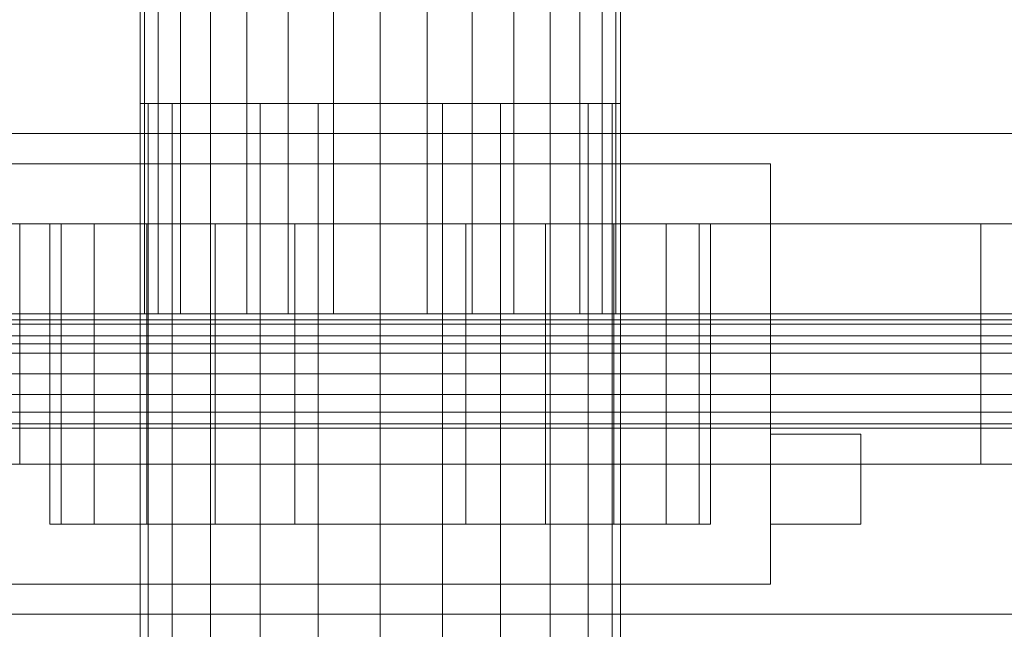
# Model space of a CAD drawing. Header units: millimetres. Extents: x -4738 to 65662, y -68080 to 6847.
# Tile 1039 of 1056: x 59951 to 60115, y -16728 to -16626. Entities that reach past the tile are written whole.
import ezdxf

# ---------------------------------------------------------------- set-up
doc = ezdxf.new("R2010")
doc.units = ezdxf.units.MM
doc.layers.add('superior_secador', color=7, linetype='Continuous', lineweight=0)

msp = doc.modelspace()

# ---------------------------------------------------------------- linework, layer by layer
at = {"layer": 'superior_secador'}
for p, q in [((59971.134, -16520), (59971.134, -16675)), ((59971.902, -16520), (59971.902, -16675)), ((59974.179, -16520), (59974.179, -16675)), ((59977.875, -16520), (59977.875, -16675)), ((59982.85, -16520), (59982.85, -16675)), ((59988.911, -16520), (59988.911, -16675)), ((59995.827, -16520), (59995.827, -16675)), ((60003.33, -16520), (60003.33, -16675)), ((60011.134, -16520), (60011.134, -16675)), ((60018.937, -16520), (60018.937, -16675)), ((60026.441, -16520), (60026.441, -16675)), ((60033.357, -16520), (60033.357, -16675)), ((60039.418, -16520), (60039.418, -16675)), ((60044.393, -16520), (60044.393, -16675)), ((60048.089, -16520), (60048.089, -16675)), ((60050.365, -16520), (60050.365, -16675)), ((60051.134, -16675), (60051.134, -16520)), ((59971.134, -16570), (59971.134, -16675)), ((59971.902, -16570), (59971.902, -16675)), ((59974.179, -16570), (59974.179, -16675)), ((59977.875, -16570), (59977.875, -16675)), ((59982.85, -16570), (59982.85, -16675)), ((59988.911, -16570), (59988.911, -16675)), ((59995.827, -16570), (59995.827, -16675)), ((60003.33, -16570), (60003.33, -16675)), ((60011.134, -16570), (60011.134, -16675)), ((60018.937, -16570), (60018.937, -16675)), ((60026.441, -16570), (60026.441, -16675)), ((60033.357, -16570), (60033.357, -16675)), ((60039.418, -16570), (60039.418, -16675)), ((60044.393, -16570), (60044.393, -16675)), ((60048.089, -16570), (60048.089, -16675)), ((60050.365, -16570), (60050.365, -16675)), ((60051.134, -16675), (60051.134, -16570)), ((59972.497, -16640), (59971.134, -16640)), ((59971.134, -16640), (59971.134, -19360)), ((59976.493, -16640), (59972.497, -16640)), ((59972.497, -16640), (59972.497, -19360)), ((59982.85, -16640), (59976.493, -16640)), ((59976.493, -16640), (59976.493, -19360)), ((59991.134, -16640), (59982.85, -16640)), ((59982.85, -16640), (59982.85, -19360)), ((60000.781, -16640), (59991.134, -16640)), ((59991.134, -16640), (59991.134, -19360)), ((60011.134, -16640), (60000.781, -16640)), ((60000.781, -16640), (60000.781, -19360)), ((60021.487, -16640), (60011.134, -16640)), ((60011.134, -16640), (60011.134, -19360)), ((60031.134, -16640), (60021.487, -16640)), ((60021.487, -16640), (60021.487, -19360)), ((60039.418, -16640), (60031.134, -16640)), ((60031.134, -16640), (60031.134, -19360)), ((60045.775, -16640), (60039.418, -16640)), ((60039.418, -16640), (60039.418, -19360)), ((60049.771, -16640), (60045.775, -16640)), ((60045.775, -16640), (60045.775, -19360)), ((60049.771, -16640), (60051.134, -16640)), ((60049.771, -16640), (60049.771, -19360)), ((60051.134, -19360), (60051.134, -16640)), ((59901.134, -16645), (60131.134, -16645)), ((59946.134, -16650), (60076.134, -16650)), ((60076.134, -16650), (60076.134, -16720)), ((40811.134, -16660), (60111.134, -16660)), ((59951.134, -16700), (59951.134, -16660)), ((59951.134, -16660), (60231.134, -16660)), ((59958.008, -16660), (59956.134, -16660)), ((59956.134, -16660), (59956.134, -16710)), ((59963.502, -16660), (59958.008, -16660)), ((59958.008, -16660), (59958.008, -16710)), ((59972.243, -16660), (59963.502, -16660)), ((59963.502, -16660), (59963.502, -16710)), ((59983.634, -16660), (59972.243, -16660)), ((59972.243, -16660), (59972.243, -16710)), ((59996.899, -16660), (59983.634, -16660)), ((59983.634, -16660), (59983.634, -16710)), ((60011.134, -16660), (59996.899, -16660)), ((59996.899, -16660), (59996.899, -16710)), ((60025.369, -16660), (60011.134, -16660)), ((60011.134, -16660), (60011.134, -16710)), ((60038.634, -16660), (60025.369, -16660)), ((60025.369, -16660), (60025.369, -16710)), ((60050.025, -16660), (60038.634, -16660)), ((60038.634, -16660), (60038.634, -16710)), ((60058.765, -16660), (60050.025, -16660)), ((60050.025, -16660), (60050.025, -16710)), ((60064.26, -16660), (60058.765, -16660)), ((60058.765, -16660), (60058.765, -16710)), ((60064.26, -16660), (60066.134, -16660)), ((60064.26, -16660), (60064.26, -16710)), ((60066.134, -16710), (60066.134, -16660)), ((60111.134, -16660), (60111.134, -16700)), ((40461.134, -16675), (60461.134, -16675)), ((60461.134, -16675), (59461.134, -16675)), ((60176.134, -16675), (59846.134, -16675)), ((59971.902, -16675), (59971.134, -16675)), ((59974.179, -16675), (59971.902, -16675)), ((59977.875, -16675), (59974.179, -16675)), ((59982.85, -16675), (59977.875, -16675)), ((59988.911, -16675), (59982.85, -16675)), ((59995.827, -16675), (59988.911, -16675)), ((60003.33, -16675), (59995.827, -16675)), ((60011.134, -16675), (60003.33, -16675)), ((60018.937, -16675), (60011.134, -16675)), ((60026.441, -16675), (60018.937, -16675)), ((60033.357, -16675), (60026.441, -16675)), ((60039.418, -16675), (60033.357, -16675)), ((60044.393, -16675), (60039.418, -16675)), ((60048.089, -16675), (60044.393, -16675)), ((60050.365, -16675), (60048.089, -16675)), ((60051.134, -16675), (60050.365, -16675)), ((60131.134, -16676), (59881.134, -16676)), ((59881.134, -16676.685), (60131.134, -16676.685)), ((60461.134, -16680), (40461.134, -16680)), ((59881.134, -16678.636), (60131.134, -16678.636)), ((59881.134, -16681.556), (60131.134, -16681.556)), ((59881.134, -16685), (60131.134, -16685)), ((59881.134, -16688.444), (60131.134, -16688.444)), ((59881.134, -16691.364), (60131.134, -16691.364)), ((59881.134, -16693.315), (60131.134, -16693.315)), ((59881.134, -16694), (60131.134, -16694)), ((60076.134, -16710), (60076.134, -16695)), ((60076.134, -16695), (60091.134, -16695)), ((60091.134, -16695), (60091.134, -16710)), ((60111.134, -16700), (40811.134, -16700)), ((60231.134, -16700), (59951.134, -16700)), ((59958.008, -16710), (59956.134, -16710)), ((59963.502, -16710), (59958.008, -16710)), ((59972.243, -16710), (59963.502, -16710)), ((59983.634, -16710), (59972.243, -16710)), ((59996.899, -16710), (59983.634, -16710)), ((60011.134, -16710), (59996.899, -16710)), ((60025.369, -16710), (60011.134, -16710)), ((60038.634, -16710), (60025.369, -16710)), ((60050.025, -16710), (60038.634, -16710)), ((60058.765, -16710), (60050.025, -16710)), ((60064.26, -16710), (60058.765, -16710)), ((60066.134, -16710), (60064.26, -16710)), ((60091.134, -16710), (60076.134, -16710)), ((60076.134, -16720), (59946.134, -16720)), ((60131.134, -16725), (59901.134, -16725))]:
    msp.add_line(p, q, dxfattribs=at)

doc.saveas('drawing.dxf')
